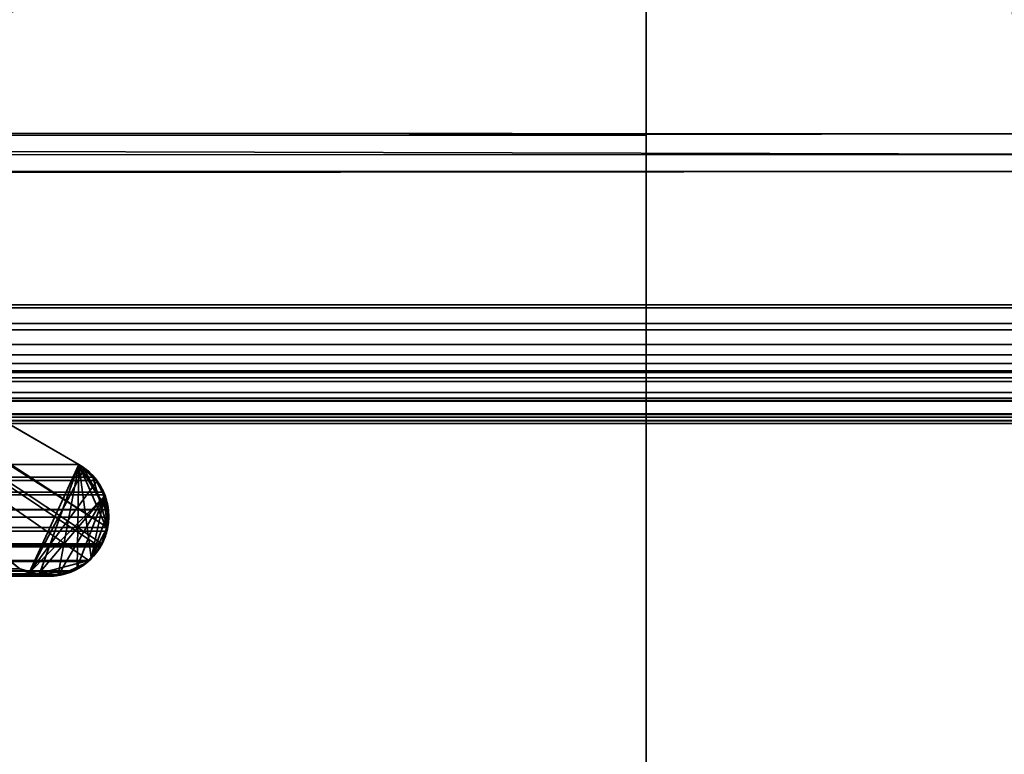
# Model space of a CAD drawing. Header units: millimetres. Extents: x -603 to 3703, y -121 to 193.
# Tile 685 of 1056: x 1967.1 to 1973.23, y -5.85 to -1.28. Entities that reach past the tile are written whole.
import ezdxf

# ---------------------------------------------------------------- set-up
doc = ezdxf.new("R2010")
doc.units = ezdxf.units.MM
doc.layers.add('152', color=7, linetype='Continuous', true_color=0xffffff)

# ---------------------------------------------------------------- blocks, each defined once
blk = doc.blocks.new('UG_SURFACE_061')
at = {"layer": '152', "color": 35, "linetype": 'Continuous', "lineweight": 35}
for points in [[(1029, -34, 2019.0001), (1971, -34, 2019.0001), (1971, 0, 2019.0001), (1029, 0, 2019.0001)], [(1029, 0, 2), (1971, 0, 2), (1971, -2), (1029, -2)], [(1971, 0, 2019.0001), (1971, -18, 724), (1971, -15.8565, 722.7961)], [(1971, 0, 2019.0001), (1971, -18, 1301), (1971, -15.8565, 1299.7961)], [(1971, 0, 2), (1971, -13.436, 715.375), (1971, -14.9023, 713.7527)], [(1971, 0, 2019.0001), (1971, -12.9879, 719.6223), (1971, -12.7588, 717.4512)], [(1971, -15.8565, 722.7961), (1971, -14.0836, 721.5129), (1971, 0, 2019.0001)], [(1971, -14.0836, 721.5129), (1971, -12.9879, 719.6223), (1971, 0, 2019.0001)], [(1971, -15.8565, 1299.7961), (1971, -14.0836, 1298.5129), (1971, 0, 2019.0001)], [(1971, 0, 2), (1971, -12.7588, 717.4512), (1971, -13.436, 715.375)], [(1971, -14.9023, 713.7527), (1971, -18, 712), (1971, 0, 2)], [(1971, -12.7588, 717.4512), (1971, 0, 2), (1971, 0, 2019.0001)], [(1971, -18, 724), (1971, 0, 2019.0001), (1971, -12.7588, 1294.4512)], [(1971, 0, 2019.0001), (1971, -18, 1878), (1971, -18, 1877.25), (1971, -15.8565, 1876.7961)], [(1971, -2), (1971, 0, 2), (1971, -18, 135), (1971, -20.226, 135.4248)], [(1971, -14.0836, 1298.5129), (1971, -12.9879, 1296.6224), (1971, 0, 2019.0001)], [(1971, 0, 2019.0001), (1971, -12.9879, 1873.6223), (1971, -12.7588, 1871.4513)], [(1971, -15.8565, 1876.7961), (1971, -14.0836, 1875.513), (1971, 0, 2019.0001)], [(1971, 0, 2019.0001), (1971, -22.2185, 1876.2825), (1971, -20.226, 1877.5752)], [(1971, 0, 2), (1971, -14.9023, 136.7527), (1971, -16.9043, 135.8647)], [(1971, -12.9879, 1296.6224), (1971, -12.7588, 1294.4512), (1971, 0, 2019.0001)], [(1971, -14.0836, 1875.513), (1971, -12.9879, 1873.6223), (1971, 0, 2019.0001)], [(1971, 0, 2019.0001), (1971, -23.5535, 1874.3222), (1971, -22.2185, 1876.2825)], [(1971, 0, 2), (1971, -13.436, 138.375), (1971, -14.9023, 136.7527)], [(1971, -12.7588, 1871.4513), (1971, -18, 1301), (1971, 0, 2019.0001)], [(1971, 0, 2019.0001), (1971, -34, 2019.0001), (1971, -24.0229, 1872), (1971, -23.5535, 1874.3222)], [(1971, -20.226, 1877.5752), (1971, -18, 1878), (1971, 0, 2019.0001)], [(1971, 0, 2), (1971, -12.7588, 140.4512), (1971, -13.436, 138.375)], [(1971, -12.7588, 140.4512), (1971, 0, 2), (1971, -18, 712)], [(1971, -16.9043, 135.8647), (1971, -18, 135.75), (1971, -18, 135), (1971, 0, 2)], [(1029, -34), (1029, -2), (1971, -2), (1971, -34)], [(1971, -20.226, 135.4248), (1971, -34), (1971, -2)]]:
    blk.add_3dface(points, dxfattribs=at)
blk = doc.blocks.new('UG_SURFACE_066')
at = {"layer": '152', "color": 252, "linetype": 'Continuous', "lineweight": 35}
for points in [[(1041, 4.0145, -7.75), (1026, 4.0145, -7.75), (1026, -24.9528, -7.75), (1974, -24.9528, -7.75)], [(1959, 4.0145, -8.75), (1974, 4.0145, -8.75), (1974, -24.9528, -8.75), (1026, -24.9528, -8.75)], [(1959, 4.0145, -7.75), (1041, 4.0145, -7.75), (1974, -24.9528, -7.75)], [(1974, -24.9528, -7.75), (1974, 4.0145, -7.75), (1959, 4.0145, -7.75)]]:
    blk.add_3dface(points, dxfattribs=at)
blk = doc.blocks.new('UG_SURFACE_069')
at = {"layer": '152', "color": 7, "linetype": 'Continuous', "lineweight": 35}
for points in [[(1974.3572, -2.122, 2021.6072), (1025.7392, 0.3108, 2021.5108), (1025.651, -2.0878, 2021.5991)], [(1974.3572, -2.122, 2021.6072), (1974.2143, 0.3098, 2021.4643), (1025.7392, 0.3108, 2021.5108)], [(1973.4131, -1.9929, 2020.663), (1026.1754, -3.4656, 2021.0745), (1026.6945, -1.2001, 2020.5555)], [(1026.6945, -1.2001, 2020.5555), (1973.2999, -1.2074, 2020.5498), (1973.4131, -1.9929, 2020.663)], [(1962.7098, -1.2961, 2009.9597), (1967.6461, -4.441, 2014.8962), (1967.6433, -4.4634, 2014.8933), (1967.6129, -4.5429, 2014.8628)], [(1967.6129, -4.5429, 2014.8628), (1967.6077, -4.5523, 2014.8578), (1967.6002, -4.5617, 2014.8501), (1962.7098, -1.2961, 2009.9597)], [(1967.6461, -4.441, 2014.8962), (1962.7098, -1.2961, 2009.9597), (1963.6825, -1.8586, 2010.9324)], [(1967.6002, -4.5617, 2014.8501), (1967.5317, -4.6469, 2014.7817), (1962.7098, -1.2961, 2009.9597)], [(1967.2132, -4.7292, 2014.4632), (1967.1005, -4.6975, 2014.3504), (1962.7098, -1.2961, 2009.9597), (1967.5317, -4.6469, 2014.7817)], [(1967.4683, -4.0486, 2014.7183), (1963.6825, -1.8586, 2010.9324), (1036.3175, -1.8586, 2010.9324), (1032.5317, -4.0486, 2014.7183)], [(1963.6825, -1.8586, 2010.9324), (1967.4683, -4.0486, 2014.7183), (1967.5566, -4.1271, 2014.8067), (1967.6461, -4.441, 2014.8962)], [(1973.4131, -1.9929, 2020.663), (1973.8216, -3.4666, 2021.0717), (1026.1754, -3.4656, 2021.0745)], [(1025.651, -2.0878, 2021.5991), (1025.5994, -2.2231, 2021.6506), (1974.3973, -2.2257, 2021.6472)], [(1025.651, -2.0878, 2021.5991), (1974.3973, -2.2257, 2021.6472), (1974.3572, -2.122, 2021.6072)], [(1974.3973, -2.2257, 2021.6472), (1025.5994, -2.2231, 2021.6506), (1025.2817, -3.0566, 2021.9684)], [(1025.2817, -3.0566, 2021.9684), (1974.7183, -3.0566, 2021.9684), (1974.3973, -2.2257, 2021.6472)], [(1025.2749, -3.074, 2021.975), (1974.7251, -3.074, 2021.975), (1974.7183, -3.0566, 2021.9684), (1025.2817, -3.0566, 2021.9684)], [(1974.7634, -3.1716, 2022.0134), (1974.7251, -3.074, 2021.975), (1025.2749, -3.074, 2021.975), (1025.2366, -3.1716, 2022.0134)], [(1025.2318, -3.2122, 2022.0182), (1974.7682, -3.2122, 2022.0182), (1974.7634, -3.1716, 2022.0134)], [(1025.2366, -3.1716, 2022.0134), (1025.2318, -3.2122, 2022.0182), (1974.7634, -3.1716, 2022.0134)], [(1974.7682, -3.2122, 2022.0182), (1025.2318, -3.2122, 2022.0182), (1025.2213, -3.3021, 2022.0287)], [(1974.7787, -3.3021, 2022.0287), (1974.7682, -3.2122, 2022.0182), (1025.2213, -3.3021, 2022.0287)], [(1025.2213, -3.3021, 2022.0287), (1025.2303, -3.3666, 2022.0196), (1974.7697, -3.3666, 2022.0196), (1974.7787, -3.3021, 2022.0287)], [(1974.7697, -3.3666, 2022.0196), (1025.2303, -3.3666, 2022.0196), (1025.2378, -3.4209, 2022.0122)], [(1974.7622, -3.4209, 2022.0122), (1974.7697, -3.3666, 2022.0196), (1025.2378, -3.4209, 2022.0122)], [(1974.7442, -3.4761, 2021.9944), (1025.2378, -3.4209, 2022.0122), (1025.2558, -3.4761, 2021.9944)], [(1974.7442, -3.4761, 2021.9944), (1974.7622, -3.4209, 2022.0122), (1025.2378, -3.4209, 2022.0122)], [(1025.2558, -3.4761, 2021.9944), (1025.2753, -3.5105, 2021.9748), (1974.7247, -3.5105, 2021.9748), (1974.7442, -3.4761, 2021.9944)], [(1026.1602, -3.5319, 2021.0898), (1026.1754, -3.4656, 2021.0745), (1973.8216, -3.4666, 2021.0717)], [(1973.8216, -3.4666, 2021.0717), (1973.8398, -3.5319, 2021.0898), (1026.1602, -3.5319, 2021.0898)], [(1974.6737, -3.6004, 2021.9238), (1025.2753, -3.5105, 2021.9748), (1025.3263, -3.6004, 2021.9238)], [(1974.6737, -3.6004, 2021.9238), (1974.7247, -3.5105, 2021.9748), (1025.2753, -3.5105, 2021.9748)], [(1026.0705, -3.6511, 2021.1794), (1973.8398, -3.5319, 2021.0898), (1973.9295, -3.6511, 2021.1794)], [(1026.0705, -3.6511, 2021.1794), (1026.1602, -3.5319, 2021.0898), (1973.8398, -3.5319, 2021.0898)], [(1974.6737, -3.6004, 2021.9238), (1025.3263, -3.6004, 2021.9238), (1025.3602, -3.6291, 2021.8899)], [(1025.3602, -3.6291, 2021.8899), (1974.6422, -3.6359, 2021.8921), (1974.6737, -3.6004, 2021.9238)], [(1025.3602, -3.6291, 2021.8899), (1025.4831, -3.7332, 2021.7669), (1974.5169, -3.7332, 2021.7669)], [(1974.5169, -3.7332, 2021.7669), (1974.6287, -3.6509, 2021.8787), (1025.3602, -3.6291, 2021.8899)], [(1974.6287, -3.6509, 2021.8787), (1974.6422, -3.6359, 2021.8921), (1025.3602, -3.6291, 2021.8899)], [(1026.0633, -3.6559, 2021.1868), (1973.9367, -3.6559, 2021.1868), (1974.0602, -3.7382, 2021.3103), (1025.9398, -3.7382, 2021.3103)], [(1973.9295, -3.6511, 2021.1794), (1026.0633, -3.6559, 2021.1868), (1026.0705, -3.6511, 2021.1794)], [(1973.9295, -3.6511, 2021.1794), (1973.9367, -3.6559, 2021.1868), (1026.0633, -3.6559, 2021.1868)], [(1025.4996, -3.7378, 2021.7505), (1974.5004, -3.7378, 2021.7505), (1974.5169, -3.7332, 2021.7669), (1025.4831, -3.7332, 2021.7669)], [(1025.6394, -3.7769, 2021.6105), (1974.3606, -3.7769, 2021.6105), (1974.5004, -3.7378, 2021.7505), (1025.4996, -3.7378, 2021.7505)], [(1974.3026, -3.7931, 2021.5526), (1025.6394, -3.7769, 2021.6105), (1025.6974, -3.7931, 2021.5526)], [(1974.3026, -3.7931, 2021.5526), (1974.3606, -3.7769, 2021.6105), (1025.6394, -3.7769, 2021.6105)], [(1025.6974, -3.7931, 2021.5526), (1974.2063, -3.7758, 2021.4562), (1974.3026, -3.7931, 2021.5526)], [(1025.6974, -3.7931, 2021.5526), (1025.7937, -3.7758, 2021.4562), (1974.2063, -3.7758, 2021.4562)], [(1974.0835, -3.7538, 2021.3335), (1025.7937, -3.7758, 2021.4562), (1025.9165, -3.7538, 2021.3335)], [(1974.0835, -3.7538, 2021.3335), (1974.2063, -3.7758, 2021.4562), (1025.7937, -3.7758, 2021.4562)], [(1025.9165, -3.7538, 2021.3335), (1974.0602, -3.7382, 2021.3103), (1974.0835, -3.7538, 2021.3335)], [(1025.9165, -3.7538, 2021.3335), (1025.9398, -3.7382, 2021.3103), (1974.0602, -3.7382, 2021.3103)], [(1032.4445, -4.1297, 2014.8056), (1967.5566, -4.1271, 2014.8067), (1967.4683, -4.0486, 2014.7183)], [(1967.4683, -4.0486, 2014.7183), (1032.5317, -4.0486, 2014.7183), (1032.4445, -4.1297, 2014.8056)], [(1032.3807, -4.223, 2014.8692), (1967.6208, -4.2216, 2014.8709), (1967.5806, -4.1484, 2014.8306)], [(1032.4095, -4.1622, 2014.8404), (1032.3807, -4.223, 2014.8692), (1967.5806, -4.1484, 2014.8306)], [(1032.4095, -4.1622, 2014.8404), (1967.5806, -4.1484, 2014.8306), (1967.5566, -4.1271, 2014.8067)], [(1967.5566, -4.1271, 2014.8067), (1032.4445, -4.1297, 2014.8056), (1032.4095, -4.1622, 2014.8404)], [(1967.6461, -4.441, 2014.8962), (1967.5566, -4.1271, 2014.8067), (1967.5806, -4.1484, 2014.8306), (1967.6208, -4.2216, 2014.8709)], [(1032.3613, -4.2638, 2014.8888), (1967.6298, -4.2376, 2014.8797), (1967.6208, -4.2216, 2014.8709)], [(1967.6208, -4.2216, 2014.8709), (1032.3807, -4.223, 2014.8692), (1032.3613, -4.2638, 2014.8888)], [(1967.6208, -4.2216, 2014.8709), (1967.6298, -4.2376, 2014.8797), (1967.6521, -4.3284, 2014.9021), (1967.6522, -4.3304, 2014.9021)], [(1967.6522, -4.3304, 2014.9021), (1967.6546, -4.3759, 2014.9047), (1967.6461, -4.441, 2014.8962), (1967.6208, -4.2216, 2014.8709)], [(1032.3613, -4.2638, 2014.8888), (1032.351, -4.3071, 2014.899), (1967.6521, -4.3284, 2014.9021)], [(1032.3613, -4.2638, 2014.8888), (1967.6521, -4.3284, 2014.9021), (1967.6298, -4.2376, 2014.8797)], [(1967.6522, -4.3304, 2014.9021), (1032.3497, -4.3306, 2014.9002), (1032.3462, -4.3976, 2014.9038)], [(1032.3462, -4.3976, 2014.9038), (1032.3519, -4.4412, 2014.8981), (1967.6522, -4.3304, 2014.9021)], [(1032.351, -4.3071, 2014.899), (1032.3497, -4.3306, 2014.9002), (1967.6522, -4.3304, 2014.9021)], [(1032.351, -4.3071, 2014.899), (1967.6522, -4.3304, 2014.9021), (1967.6521, -4.3284, 2014.9021)], [(1967.6546, -4.3759, 2014.9047), (1967.6522, -4.3304, 2014.9021), (1032.3519, -4.4412, 2014.8981)], [(1967.6546, -4.3759, 2014.9047), (1032.3519, -4.4412, 2014.8981), (1032.352, -4.4415, 2014.8981)], [(1032.352, -4.4415, 2014.8981), (1967.6461, -4.441, 2014.8962), (1967.6546, -4.3759, 2014.9047)], [(1967.6433, -4.4634, 2014.8933), (1967.6461, -4.441, 2014.8962), (1032.352, -4.4415, 2014.8981)], [(1032.352, -4.4415, 2014.8981), (1967.6129, -4.5429, 2014.8628), (1967.6433, -4.4634, 2014.8933)], [(1967.6129, -4.5429, 2014.8628), (1032.352, -4.4415, 2014.8981), (1032.3775, -4.5229, 2014.8726)], [(1032.3775, -4.5229, 2014.8726), (1032.3923, -4.5523, 2014.8578), (1967.6077, -4.5523, 2014.8578)], [(1967.6077, -4.5523, 2014.8578), (1967.6129, -4.5429, 2014.8628), (1032.3775, -4.5229, 2014.8726)], [(1032.3998, -4.5617, 2014.8501), (1967.6002, -4.5617, 2014.8501), (1967.6077, -4.5523, 2014.8578), (1032.3923, -4.5523, 2014.8578)], [(1032.4683, -4.6469, 2014.7817), (1967.5317, -4.6469, 2014.7817), (1967.6002, -4.5617, 2014.8501), (1032.3998, -4.5617, 2014.8501)], [(1967.5277, -4.6518, 2014.7777), (1032.4683, -4.6469, 2014.7817), (1032.4723, -4.6518, 2014.7777)], [(1967.5277, -4.6518, 2014.7777), (1967.5317, -4.6469, 2014.7817), (1032.4683, -4.6469, 2014.7817)], [(1967.5277, -4.6518, 2014.7777), (1032.4723, -4.6518, 2014.7777), (1032.5671, -4.706, 2014.6828)], [(1032.5671, -4.706, 2014.6828), (1967.4342, -4.7114, 2014.6842), (1967.5277, -4.6518, 2014.7777)], [(1967.2132, -4.7292, 2014.4632), (1967.5317, -4.6469, 2014.7817), (1967.5277, -4.6518, 2014.7777), (1967.4342, -4.7114, 2014.6842)], [(1967.4321, -4.7126, 2014.6821), (1032.5671, -4.706, 2014.6828), (1032.6014, -4.7255, 2014.6487)], [(1967.4321, -4.7126, 2014.6821), (1967.4342, -4.7114, 2014.6842), (1032.5671, -4.706, 2014.6828)], [(1967.4321, -4.7126, 2014.6821), (1032.6014, -4.7255, 2014.6487), (1032.6767, -4.735, 2014.5733)], [(1032.6767, -4.735, 2014.5733), (1967.3229, -4.7332, 2014.5729), (1967.4321, -4.7126, 2014.6821)], [(1967.1005, -4.6975, 2014.3504), (1967.2132, -4.7292, 2014.4632), (1032.787, -4.7307, 2014.4629)], [(1967.4342, -4.7114, 2014.6842), (1967.4321, -4.7126, 2014.6821), (1967.3229, -4.7332, 2014.5729), (1967.2132, -4.7292, 2014.4632)], [(1967.2657, -4.744, 2014.5156), (1967.3229, -4.7332, 2014.5729), (1032.6767, -4.735, 2014.5733)], [(1967.2657, -4.744, 2014.5156), (1032.6767, -4.735, 2014.5733), (1032.7438, -4.7435, 2014.5061)], [(1032.7438, -4.7435, 2014.5061), (1967.2132, -4.7292, 2014.4632), (1967.2657, -4.744, 2014.5156)], [(1032.7438, -4.7435, 2014.5061), (1032.787, -4.7307, 2014.4629), (1967.2132, -4.7292, 2014.4632)], [(1967.3229, -4.7332, 2014.5729), (1967.2657, -4.744, 2014.5156), (1967.2132, -4.7292, 2014.4632)]]:
    blk.add_3dface(points, dxfattribs=at)
blk = doc.blocks.new('UG_SURFACE_070')
at = {"layer": '152', "color": 7, "linetype": 'Continuous', "lineweight": 35}
for points in [[(1968.2553, -0.5715, -8.75), (1966.5442, -1.3769, -8.75), (1966.3274, -0.6193, -8.75), (1967.942, 0.1689, -8.75)], [(1966.0915, -1.2233, 2013.3414), (1966.5442, -1.3769, -8.75), (1968.2553, -0.5715, -8.75)], [(1967.4683, -4.0486, -8.75), (1963.6825, -1.8586, -8.75), (1963.6825, -1.8586, 2010.9324), (1967.4683, -4.0486, 2014.7183)], [(1963.6825, -1.8586, -8.75), (1967.4683, -4.0486, -8.75), (1967.2209, -4.7345, -8.75), (1967.1005, -4.6975, -8.75)], [(1967.4683, -4.0486, 2014.7183), (1963.6825, -1.8586, 2010.9324), (1967.1005, -4.6975, 2014.3504), (1967.1594, -4.7238, 2014.4095)], [(1967.1594, -4.7238, 2014.4095), (1967.5007, -4.0777, 2014.7507), (1967.4683, -4.0486, 2014.7183)], [(1967.582, -4.1509, 2014.832), (1967.5007, -4.0777, 2014.7507), (1967.1594, -4.7238, 2014.4095)], [(1967.4683, -4.0486, -8.75), (1967.3406, -4.7341, -8.75), (1967.2481, -4.7429, -8.75), (1967.2209, -4.7345, -8.75)], [(1967.4572, -4.6916, -8.75), (1967.3843, -4.7299, -8.75), (1967.3406, -4.7341, -8.75), (1967.4683, -4.0486, -8.75)], [(1967.5456, -4.6273, -8.75), (1967.5194, -4.6589, -8.75), (1967.4572, -4.6916, -8.75), (1967.4683, -4.0486, -8.75)], [(1967.5, -4.0756, -8.75), (1967.4683, -4.0486, -8.75), (1967.4683, -4.0486, 2014.7183)], [(1967.4683, -4.0486, 2014.7183), (1967.5007, -4.0777, 2014.7507), (1967.5, -4.0756, -8.75)], [(1967.6477, -4.3454, -8.75), (1967.4683, -4.0486, -8.75), (1967.5, -4.0756, -8.75)], [(1967.4683, -4.0486, -8.75), (1967.6477, -4.3454, -8.75), (1967.6532, -4.4056, -8.75), (1967.6408, -4.4457, -8.75)], [(1967.6408, -4.4457, -8.75), (1967.6077, -4.5523, -8.75), (1967.5456, -4.6273, -8.75), (1967.4683, -4.0486, -8.75)], [(1967.5713, -4.1364, -8.75), (1967.5, -4.0756, -8.75), (1967.5007, -4.0777, 2014.7507)], [(1967.5, -4.0756, -8.75), (1967.5713, -4.1364, -8.75), (1967.5794, -4.152, -8.75)], [(1967.5794, -4.152, -8.75), (1967.6275, -4.2458, -8.75), (1967.6477, -4.3454, -8.75), (1967.5, -4.0756, -8.75)], [(1967.5007, -4.0777, 2014.7507), (1967.582, -4.1509, 2014.832), (1967.5713, -4.1364, -8.75)], [(1967.1594, -4.7238, 2014.4095), (1967.6288, -4.2465, 2014.8787), (1967.5834, -4.1522, 2014.8335), (1967.582, -4.1509, 2014.832)], [(1967.582, -4.1509, 2014.832), (1967.5794, -4.152, -8.75), (1967.5713, -4.1364, -8.75)], [(1967.6275, -4.2458, -8.75), (1967.5794, -4.152, -8.75), (1967.582, -4.1509, 2014.832)], [(1967.582, -4.1509, 2014.832), (1967.5834, -4.1522, 2014.8335), (1967.6275, -4.2458, -8.75)], [(1967.5834, -4.1522, 2014.8335), (1967.6288, -4.2465, 2014.8787), (1967.6275, -4.2458, -8.75)], [(1967.6288, -4.2465, 2014.8787), (1967.1594, -4.7238, 2014.4095), (1967.2198, -4.728, 2014.4699)], [(1967.6288, -4.2465, 2014.8787), (1967.2198, -4.728, 2014.4699), (1967.3413, -4.7364, 2014.5912)], [(1967.3413, -4.7364, 2014.5912), (1967.3539, -4.7372, 2014.6039), (1967.4582, -4.6873, 2014.7083), (1967.6288, -4.2465, 2014.8787)], [(1967.6288, -4.2465, 2014.8787), (1967.4582, -4.6873, 2014.7083), (1967.5221, -4.6566, 2014.7722), (1967.5471, -4.6262, 2014.797)], [(1967.6505, -4.3457, 2014.9007), (1967.641, -4.2719, 2014.8911), (1967.6288, -4.2465, 2014.8787), (1967.5471, -4.6262, 2014.797)], [(1967.641, -4.2719, -8.75), (1967.6275, -4.2458, -8.75), (1967.6288, -4.2465, 2014.8787)], [(1967.6275, -4.2458, -8.75), (1967.641, -4.2719, -8.75), (1967.6477, -4.3454, -8.75)], [(1967.6288, -4.2465, 2014.8787), (1967.641, -4.2719, 2014.8911), (1967.641, -4.2719, -8.75)], [(1967.6477, -4.3454, -8.75), (1967.641, -4.2719, -8.75), (1967.641, -4.2719, 2014.8911)], [(1967.641, -4.2719, 2014.8911), (1967.6505, -4.3457, 2014.9007), (1967.6477, -4.3454, -8.75)], [(1967.5471, -4.6262, 2014.797), (1967.6434, -4.4464, 2014.8933), (1967.6546, -4.3771, 2014.9047), (1967.6505, -4.3457, 2014.9007)], [(1967.6532, -4.4056, -8.75), (1967.6477, -4.3454, -8.75), (1967.6505, -4.3457, 2014.9007)], [(1967.6505, -4.3457, 2014.9007), (1967.6546, -4.3771, 2014.9047), (1967.6532, -4.4056, -8.75)], [(1967.6434, -4.4464, 2014.8933), (1967.6408, -4.4457, -8.75), (1967.6532, -4.4056, -8.75)], [(1967.6532, -4.4056, -8.75), (1967.6546, -4.3771, 2014.9047), (1967.6434, -4.4464, 2014.8933)], [(1967.5471, -4.6262, 2014.797), (1967.6077, -4.5523, 2014.8578), (1967.6373, -4.4839, 2014.8873), (1967.6434, -4.4464, 2014.8933)], [(1967.6408, -4.4457, -8.75), (1967.6373, -4.4839, 2014.8873), (1967.6077, -4.5523, 2014.8578)], [(1967.6077, -4.5523, 2014.8578), (1967.6077, -4.5523, -8.75), (1967.6408, -4.4457, -8.75)], [(1967.6408, -4.4457, -8.75), (1967.6434, -4.4464, 2014.8933), (1967.6373, -4.4839, 2014.8873)], [(1967.5471, -4.6262, 2014.797), (1967.5456, -4.6273, -8.75), (1967.6077, -4.5523, -8.75)], [(1967.6077, -4.5523, -8.75), (1967.6077, -4.5523, 2014.8578), (1967.5471, -4.6262, 2014.797)], [(1967.5194, -4.6589, -8.75), (1967.5221, -4.6566, 2014.7722), (1967.4582, -4.6873, 2014.7083)], [(1967.5221, -4.6566, 2014.7722), (1967.5194, -4.6589, -8.75), (1967.5456, -4.6273, -8.75)], [(1967.5456, -4.6273, -8.75), (1967.5471, -4.6262, 2014.797), (1967.5221, -4.6566, 2014.7722)], [(1967.1594, -4.7238, 2014.4095), (1967.1005, -4.6975, -8.75), (1967.2209, -4.7345, -8.75)], [(1967.1594, -4.7238, 2014.4095), (1967.1005, -4.6975, 2014.3504), (1967.1005, -4.6975, -8.75)], [(1967.4572, -4.6916, -8.75), (1967.4582, -4.6873, 2014.7083), (1967.3539, -4.7372, 2014.6039)], [(1967.3539, -4.7372, 2014.6039), (1967.3843, -4.7299, -8.75), (1967.4572, -4.6916, -8.75)], [(1967.4582, -4.6873, 2014.7083), (1967.4572, -4.6916, -8.75), (1967.5194, -4.6589, -8.75)], [(1967.2209, -4.7345, -8.75), (1967.2198, -4.728, 2014.4699), (1967.1594, -4.7238, 2014.4095)], [(1967.3406, -4.7341, -8.75), (1967.3413, -4.7364, 2014.5912), (1967.2198, -4.728, 2014.4699)], [(1967.2198, -4.728, 2014.4699), (1967.2209, -4.7345, -8.75), (1967.2481, -4.7429, -8.75)], [(1967.2198, -4.728, 2014.4699), (1967.2481, -4.7429, -8.75), (1967.3406, -4.7341, -8.75)], [(1967.3413, -4.7364, 2014.5912), (1967.3406, -4.7341, -8.75), (1967.3843, -4.7299, -8.75)], [(1967.3843, -4.7299, -8.75), (1967.3539, -4.7372, 2014.6039), (1967.3413, -4.7364, 2014.5912)]]:
    blk.add_3dface(points, dxfattribs=at)
blk = doc.blocks.new('UG_SURFACE_094')
at = {"layer": '152', "color": 252, "linetype": 'Continuous', "lineweight": 35}
for points in [[(1023.5, -29.92, 2023.7501), (1976.5, -29.92, 2023.7501), (1976.5, 14.42, 2023.7501), (1023.5, 14.42, 2023.7501)], [(1025, -29.92, 2022.2499), (1025, 14.42, 2022.2499), (1975, 14.42, 2022.2499), (1975, -29.92, 2022.2499)]]:
    blk.add_3dface(points, dxfattribs=at)
blk = doc.blocks.new('UG_SURFACE_179')
at = {"layer": '152', "color": 252, "linetype": 'Continuous', "lineweight": 35}
for points in [[(2165, -18, 2212.25), (2165, 174.4, 2212.25), (835, 174.4, 2212.25), (835, -18, 2212.25)], [(985, -18, 2062.2499), (985, 174.4, 2062.2499), (2015.0001, 174.4, 2062.2499), (2015.0001, -18, 2062.2499)]]:
    blk.add_3dface(points, dxfattribs=at)

msp = doc.modelspace()

# ---------------------------------------------------------------- linework, layer by layer
at = {"layer": '152', "color": 35, "linetype": 'Continuous', "lineweight": 35}
for p, q in [((1971, 0, 2), (1971, -2)), ((1971, 0, 2019), (1971, -34, 2019)), ((1029, -2), (1971, -2)), ((1971, -2), (1971, -34)), ((1971, -2), (1971, -34))]:
    msp.add_line(p, q, dxfattribs=at)
at = {"layer": '152', "color": 7, "linetype": 'Continuous', "lineweight": 35}
for p, q in [((1967.4683, -4.0486, 2014.7183), (1963.6825, -1.8586, 2010.9325)), ((1967.4683, -4.0486, -8.75), (1963.6825, -1.8586, -8.75)), ((1967.4683, -4.0486, 2014.7183), (1963.6825, -1.8586, 2010.9325)), ((1974.7183, -3.0566, 2021.9683), (1025.2817, -3.0566, 2021.9683)), ((1973.8398, -3.5319, 2021.0898), (1026.1602, -3.5319, 2021.0898)), ((1974.5169, -3.7332, 2021.7669), (1025.4831, -3.7332, 2021.7669)), ((1967.4683, -4.0486, 2014.7183), (1032.5317, -4.0486, 2014.7183)), ((1967.4683, -4.0486, -8.75), (1967.4683, -4.0486, 2014.7183)), ((1967.6078, -4.5523, 2014.8578), (1032.3922, -4.5523, 2014.8578)), ((1967.6078, -4.5523, -8.75), (1967.6078, -4.5523, 2014.8578))]:
    msp.add_line(p, q, dxfattribs=at)
for points, knots in [([(1963.7144, -1.4582, 2010.9644), (1964.8849, -1.6701, 2012.1349), (1966.0566, -1.583, 2013.3066), (1967.7688, -0.985, 2015.0188), (1968.3191, -0.7102, 2015.5691), (1969.3711, 0.0189, 2016.6211), (1969.8726, 0.4754, 2017.1226), (1970.3143, 1.0331, 2017.5643)], [0, 0, 0, 0, 0.5, 0.5, 0.75, 0.75, 1, 1, 1, 1]), ([(1973.1926, 0.5499, 2020.4426), (1973.143, 0.1984, 2020.393), (1973.1642, -0.1546, 2020.4142), (1973.2225, -0.8574, 2020.4725), (1973.2695, -1.2037, 2020.5195), (1973.4466, -2.232, 2020.6966), (1973.6093, -2.9028, 2020.8593), (1973.8398, -3.5319, 2021.0898)], [0, 0, 0, 0, 0.25, 0.25, 0.5, 0.5, 1, 1, 1, 1]), ([(1967.4683, -4.0486, 2014.7183), (1967.5092, -4.0723, 2014.7592), (1967.5485, -4.1054, 2014.7985), (1967.5999, -4.1743, 2014.8499), (1967.617, -4.2045, 2014.867), (1967.6406, -4.2658, 2014.8906), (1967.6484, -4.2968, 2014.8984), (1967.654, -4.3441, 2014.904), (1967.6548, -4.36, 2014.9048), (1967.6543, -4.4055, 2014.9043), (1967.6503, -4.4355, 2014.9003), (1967.636, -4.4917, 2014.886), (1967.6255, -4.5186, 2014.8755), (1967.6112, -4.5461, 2014.8612), (1967.6095, -4.5492, 2014.8595), (1967.6078, -4.5523, 2014.8578)], [0, 0, 0, 0, 0.297332, 0.297332, 0.475176, 0.475176, 0.626222, 0.626222, 0.700259, 0.700259, 0.839966, 0.839966, 0.981612, 0.981612, 1, 1, 1, 1]), ([(1967.6078, -4.5523, 2014.8578), (1967.5859, -4.5919, 2014.8359), (1967.5579, -4.6254, 2014.8079), (1967.5128, -4.6649, 2014.7628), (1967.4972, -4.6764, 2014.7472), (1967.4653, -4.6966, 2014.7153), (1967.4488, -4.7053, 2014.6988), (1967.3787, -4.7361, 2014.6287), (1967.3217, -4.7464, 2014.5717), (1967.2096, -4.7417, 2014.4596), (1967.1528, -4.7264, 2014.4028), (1967.1005, -4.6975, 2014.3505)], [0, 0, 0, 0, 0.194827, 0.194827, 0.289712, 0.289712, 0.384511, 0.384511, 0.691551, 0.691551, 1, 1, 1, 1])]:
    msp.add_open_spline(points, degree=3, knots=knots, dxfattribs=at)
for points in [[(1963.7144, -1.4582, -8.75), (1966.2053, -1.9092, -8.75), (1968.7426, -0.9513, -8.75), (1970.3143, 1.0331, -8.75)], [(1970.3143, 1.0331, 2017.5643), (1968.7426, -0.9513, 2015.9926), (1966.2053, -1.9092, 2013.4553), (1963.7144, -1.4582, 2010.9644)], [(1973.8398, -3.5319, 2021.0898), (1973.3398, -2.1669, 2020.5898), (1973.0783, -0.2606, 2020.3283), (1973.1926, 0.5499, 2020.4426)], [(1973.1926, 0.5499, -8.75), (1973.0783, -0.2606, -8.75), (1973.3398, -2.1669, -8.75), (1973.8398, -3.5319, -8.75)], [(1967.6078, -4.5523, -8.75), (1967.7065, -4.3746, -8.75), (1967.6442, -4.1502, -8.75), (1967.4683, -4.0486, -8.75)], [(1967.4683, -4.0486, 2014.7183), (1967.6442, -4.1502, 2014.8942), (1967.7065, -4.3746, 2014.9565), (1967.6078, -4.5523, 2014.8578)], [(1967.6078, -4.5523, 2014.8578), (1967.508, -4.7325, 2014.758), (1967.2807, -4.7973, 2014.5307), (1967.1005, -4.6975, 2014.3505)], [(1967.1005, -4.6975, -8.75), (1967.2807, -4.7973, -8.75), (1967.508, -4.7325, -8.75), (1967.6078, -4.5523, -8.75)]]:
    msp.add_open_spline(points, degree=3, dxfattribs=at)

# ---------------------------------------------------------------- block references
at = {"layer": '152', "color": 252, "linetype": 'Continuous', "lineweight": 35}
for name in ['UG_SURFACE_179', 'UG_SURFACE_066', 'UG_SURFACE_094']:
    msp.add_blockref(name, (0, 0), dxfattribs=at)
at = {"layer": '152', "color": 35, "linetype": 'Continuous', "lineweight": 35}
msp.add_blockref('UG_SURFACE_061', (0, 0), dxfattribs=at)
at = {"layer": '152', "color": 7, "linetype": 'Continuous', "lineweight": 35}
for name in ['UG_SURFACE_069', 'UG_SURFACE_070']:
    msp.add_blockref(name, (0, 0), dxfattribs=at)

doc.saveas('drawing.dxf')
